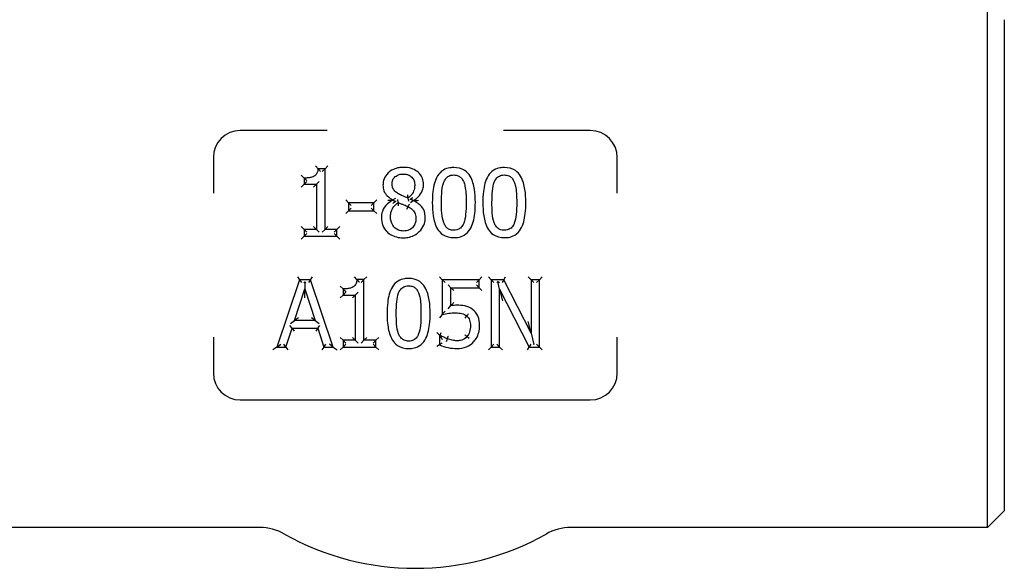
# Model space of a CAD drawing. Header units: inches. Extents: x 36 to 1719, y -84 to 1122.
# Tile 386 of 550: x 1050.49 to 1054.15, y 377.8 to 379.83. Entities that reach past the tile are written whole.
import ezdxf

# ---------------------------------------------------------------- set-up
doc = ezdxf.new("R2010")
doc.units = ezdxf.units.IN
doc.header["$LTSCALE"] = 48
doc.header["$MEASUREMENT"] = 0
doc.layers.add('Visible (ANSI)', color=7, linetype='Continuous', lineweight=30)

msp = doc.modelspace()

# ---------------------------------------------------------------- linework, layer by layer
at = {"layer": 'Visible (ANSI)'}
for p, q in [((1054.08427, 377.94818), (1054.08427, 379.89568)), ((1054.14677, 379.83318), (1054.14677, 378.01068)), ((1051.63212, 379.42193), (1051.30927, 379.42193)), ((1052.60927, 379.42193), (1052.28643, 379.42193)), ((1051.20927, 379.32193), (1051.20927, 379.18941)), ((1052.70927, 379.18941), (1052.70927, 379.32193)), ((1051.59796, 379.28026), (1051.58835, 379.29068)), ((1051.62389, 379.28026), (1051.63431, 379.29068)), ((1051.5463, 379.24542), (1051.53588, 379.25584)), ((1051.62389, 379.28026), (1051.59796, 379.28026)), ((1051.62389, 379.28026), (1051.61348, 379.26985)), ((1051.62389, 379.05498), (1051.62389, 379.28026)), ((1051.5463, 379.22253), (1051.53588, 379.21211)), ((1051.5463, 379.24542), (1051.5463, 379.22253)), ((1051.5463, 379.22253), (1051.55672, 379.23294)), ((1051.5463, 379.22253), (1051.59168, 379.22253)), ((1051.59168, 379.22253), (1051.58127, 379.21211)), ((1051.59168, 379.22253), (1051.6021, 379.23294)), ((1051.59168, 379.22253), (1051.59168, 379.05498)), ((1051.71121, 379.15405), (1051.7008, 379.16447)), ((1051.80582, 379.15405), (1051.71121, 379.15405)), ((1051.71121, 379.15405), (1051.71121, 379.12366)), ((1051.71121, 379.15405), (1051.72163, 379.14363)), ((1051.80582, 379.15405), (1051.79541, 379.14363)), ((1051.80582, 379.15405), (1051.81624, 379.16447)), ((1051.80582, 379.12366), (1051.80582, 379.15405)), ((1051.88593, 379.16996), (1051.87552, 379.16398)), ((1051.87552, 379.16398), (1051.87552, 379.16296)), ((1051.88446, 379.15739), (1051.87552, 379.16296)), ((1051.89557, 379.15445), (1051.89441, 379.16617)), ((1051.92718, 379.12975), (1051.93224, 379.13885)), ((1051.93204, 379.17107), (1051.93402, 379.15947)), ((1051.94127, 379.15489), (1051.95169, 379.16155)), ((1051.94268, 379.1681), (1051.95169, 379.16256)), ((1051.95169, 379.16155), (1051.95169, 379.16256)), ((1051.7008, 379.11324), (1051.71121, 379.12366)), ((1051.71121, 379.12366), (1051.72163, 379.13408)), ((1051.71121, 379.12366), (1051.80582, 379.12366)), ((1051.80582, 379.12366), (1051.79541, 379.13408)), ((1051.80582, 379.12366), (1051.81624, 379.11324)), ((1051.5463, 379.05498), (1051.53588, 379.0654)), ((1051.59168, 379.05498), (1051.58127, 379.0654)), ((1051.62389, 379.05498), (1051.63431, 379.0654)), ((1051.66826, 379.05498), (1051.67868, 379.0654)), ((1051.53588, 379.01904), (1051.5463, 379.02945)), ((1051.59168, 379.05498), (1051.5463, 379.05498)), ((1051.5463, 379.05498), (1051.5463, 379.02945)), ((1051.5463, 379.05498), (1051.55672, 379.04456)), ((1051.5463, 379.02945), (1051.55672, 379.03987)), ((1051.5463, 379.02945), (1051.66826, 379.02945)), ((1051.59168, 379.05498), (1051.6021, 379.04456)), ((1051.62389, 379.05498), (1051.61348, 379.04456)), ((1051.66826, 379.05498), (1051.62389, 379.05498)), ((1051.66826, 379.05498), (1051.65785, 379.04456)), ((1051.66826, 379.02945), (1051.65785, 379.03987)), ((1051.66826, 379.02945), (1051.66826, 379.05498)), ((1051.66826, 379.02945), (1051.67868, 379.01904)), ((1051.52938, 378.86784), (1051.44511, 378.61784)), ((1051.5219, 378.87825), (1051.52938, 378.86784)), ((1051.57031, 378.86784), (1051.52938, 378.86784)), ((1051.52938, 378.86784), (1051.53687, 378.85742)), ((1051.5458, 378.85742), (1051.54902, 378.85975)), ((1051.54902, 378.85975), (1051.54904, 378.8338)), ((1051.54902, 378.85975), (1051.55224, 378.85742)), ((1051.57031, 378.86784), (1051.56283, 378.85742)), ((1051.57031, 378.86784), (1051.57779, 378.87825)), ((1051.65459, 378.61784), (1051.57031, 378.86784)), ((1051.74251, 378.86865), (1051.7329, 378.87906)), ((1051.76844, 378.86865), (1051.74251, 378.86865)), ((1051.76844, 378.86865), (1051.75803, 378.85823)), ((1051.76844, 378.86865), (1051.77886, 378.87906)), ((1051.76844, 378.64336), (1051.76844, 378.86865)), ((1052.05937, 378.86784), (1052.04895, 378.87825)), ((1052.05937, 378.86784), (1052.05937, 378.73899)), ((1052.19652, 378.86784), (1052.05937, 378.86784)), ((1052.05937, 378.86784), (1052.06979, 378.85742)), ((1052.09158, 378.83846), (1052.08116, 378.84888)), ((1052.19652, 378.86784), (1052.18611, 378.85742)), ((1052.19652, 378.83846), (1052.18611, 378.84888)), ((1052.19652, 378.86784), (1052.20694, 378.87825)), ((1052.19652, 378.83846), (1052.19652, 378.86784)), ((1052.24109, 378.86784), (1052.23068, 378.87825)), ((1052.2883, 378.86784), (1052.24109, 378.86784)), ((1052.24109, 378.86784), (1052.24109, 378.61784)), ((1052.24109, 378.86784), (1052.25151, 378.85742)), ((1052.26167, 378.85742), (1052.26539, 378.86113)), ((1052.26539, 378.86113), (1052.27147, 378.85742)), ((1052.27209, 378.8334), (1052.26539, 378.86113)), ((1052.2883, 378.86784), (1052.28191, 378.85742)), ((1052.2883, 378.86784), (1052.29469, 378.87825)), ((1052.38899, 378.6699), (1052.2883, 378.86784)), ((1052.38899, 378.86784), (1052.37857, 378.87825)), ((1052.38899, 378.86784), (1052.38899, 378.6699)), ((1052.41998, 378.86784), (1052.38899, 378.86784)), ((1052.38899, 378.86784), (1052.3994, 378.85742)), ((1052.41998, 378.86784), (1052.40957, 378.85742)), ((1052.41998, 378.86784), (1052.4304, 378.87825)), ((1052.41998, 378.61784), (1052.41998, 378.86784)), ((1051.51054, 378.71609), (1051.54904, 378.8338)), ((1051.54904, 378.8338), (1051.58773, 378.71609)), ((1051.54906, 378.80037), (1051.54904, 378.8338)), ((1051.69085, 378.8338), (1051.68043, 378.84422)), ((1051.69085, 378.81091), (1051.68043, 378.80049)), ((1051.69085, 378.8338), (1051.69085, 378.81091)), ((1051.69085, 378.81091), (1051.70127, 378.82132)), ((1051.69085, 378.81091), (1051.73623, 378.81091)), ((1051.73623, 378.81091), (1051.72582, 378.80049)), ((1051.73623, 378.81091), (1051.74665, 378.82132)), ((1051.73623, 378.81091), (1051.73623, 378.64336)), ((1052.09158, 378.83846), (1052.19652, 378.83846)), ((1052.09158, 378.77181), (1052.09158, 378.83846)), ((1052.09158, 378.83846), (1052.102, 378.82804)), ((1052.19652, 378.83846), (1052.20694, 378.82804)), ((1052.27209, 378.61784), (1052.27209, 378.8334)), ((1052.27209, 378.8334), (1052.38271, 378.61784)), ((1052.27209, 378.8334), (1052.28251, 378.79028)), ((1052.08116, 378.75991), (1052.09158, 378.77181)), ((1052.05937, 378.73899), (1052.04895, 378.72604)), ((1051.49618, 378.70568), (1051.51054, 378.71609)), ((1051.52491, 378.72651), (1051.51054, 378.71609)), ((1051.58773, 378.71609), (1051.51054, 378.71609)), ((1051.58773, 378.71609), (1051.57334, 378.72651)), ((1051.58773, 378.71609), (1051.60212, 378.70568)), ((1052.14973, 378.73352), (1052.14296, 378.72559)), ((1052.38899, 378.6699), (1052.37857, 378.71335)), ((1051.47874, 378.61784), (1051.50143, 378.68773)), ((1051.50143, 378.68773), (1051.49386, 378.69815)), ((1051.50143, 378.68773), (1051.59685, 378.68773)), ((1051.50143, 378.68773), (1051.509, 378.67731)), ((1051.59685, 378.68773), (1051.58928, 378.67731)), ((1051.59685, 378.68773), (1051.60442, 378.69815)), ((1051.59685, 378.68773), (1051.61954, 378.61784)), ((1052.04904, 378.6622), (1052.03862, 378.67262)), ((1052.05147, 378.6622), (1052.04904, 378.6622)), ((1052.04904, 378.6622), (1052.04904, 378.62675)), ((1052.04904, 378.6622), (1052.05087, 378.66037)), ((1052.05147, 378.6622), (1052.05489, 378.67262)), ((1052.38899, 378.6699), (1052.39906, 378.6279)), ((1051.20927, 378.65444), (1051.20927, 378.52193)), ((1051.44511, 378.61784), (1051.45961, 378.62825)), ((1051.47874, 378.61784), (1051.47117, 378.62825)), ((1051.61954, 378.61784), (1051.62711, 378.62825)), ((1051.65459, 378.61784), (1051.64008, 378.62825)), ((1051.69085, 378.64336), (1051.68043, 378.65378)), ((1051.73623, 378.64336), (1051.69085, 378.64336)), ((1051.69085, 378.64336), (1051.69085, 378.61784)), ((1051.69085, 378.64336), (1051.70127, 378.63295)), ((1051.69085, 378.61784), (1051.70127, 378.62825)), ((1051.73623, 378.64336), (1051.72582, 378.65378)), ((1051.73623, 378.64336), (1051.74665, 378.63295)), ((1051.76844, 378.64336), (1051.75803, 378.63295)), ((1051.76844, 378.64336), (1051.77886, 378.65378)), ((1051.81281, 378.64336), (1051.76844, 378.64336)), ((1051.81281, 378.64336), (1051.8024, 378.63295)), ((1051.81281, 378.61784), (1051.8024, 378.62825)), ((1051.81281, 378.64336), (1051.82323, 378.65378)), ((1051.81281, 378.61784), (1051.81281, 378.64336)), ((1052.04904, 378.62675), (1052.03862, 378.62027)), ((1052.07489, 378.63903), (1052.07841, 378.64883)), ((1052.15906, 378.64997), (1052.15114, 378.65673)), ((1052.24109, 378.61784), (1052.25151, 378.62825)), ((1052.27209, 378.61784), (1052.26167, 378.62825)), ((1052.38271, 378.61784), (1052.38907, 378.62825)), ((1052.39849, 378.62825), (1052.39906, 378.6279)), ((1052.39906, 378.6279), (1052.3994, 378.62825)), ((1052.41998, 378.61784), (1052.40957, 378.62825)), ((1052.70927, 378.52193), (1052.70927, 378.65444)), ((1051.44511, 378.61784), (1051.4306, 378.60742)), ((1051.44511, 378.61784), (1051.47874, 378.61784)), ((1051.47874, 378.61784), (1051.48631, 378.60742)), ((1051.61954, 378.61784), (1051.61197, 378.60742)), ((1051.61954, 378.61784), (1051.65459, 378.61784)), ((1051.65459, 378.61784), (1051.66909, 378.60742)), ((1051.68043, 378.60742), (1051.69085, 378.61784)), ((1051.69085, 378.61784), (1051.81281, 378.61784)), ((1051.81281, 378.61784), (1051.82323, 378.60742)), ((1052.24109, 378.61784), (1052.23068, 378.60742)), ((1052.24109, 378.61784), (1052.27209, 378.61784)), ((1052.27209, 378.61784), (1052.28251, 378.60742)), ((1052.37634, 378.60742), (1052.38271, 378.61784)), ((1052.38271, 378.61784), (1052.41998, 378.61784)), ((1052.41998, 378.61784), (1052.4304, 378.60742)), ((1051.30927, 378.42193), (1052.60927, 378.42193)), ((1054.14677, 378.01068), (1054.08427, 377.94818)), ((1051.38161, 377.94818), (1049.83427, 377.94818)), ((1054.08427, 377.94818), (1052.53694, 377.94818))]:
    msp.add_line(p, q, dxfattribs=at)
for centre, radius, start, end in [((1051.30927, 379.32193), 0.1, 90, 180), ((1052.60927, 379.32193), 0.1, 0, 90), ((1051.30927, 378.52193), 0.1, 180, 270), ((1052.60927, 378.52193), 0.1, 270, 0), ((1051.38161, 377.76068), 0.1875, 60.65517, 90), ((1052.53694, 377.76068), 0.1875, 90, 119.34483), ((1051.95927, 378.78818), 0.99125, 240.65517, 299.34483)]:
    msp.add_arc(centre, radius, start, end, dxfattribs=at)
for points, knots in [([(1051.91462, 379.28513), (1051.90909, 379.28513), (1051.90342, 379.28473), (1051.89106, 379.28261), (1051.8844, 379.28067), (1051.86872, 379.27345), (1051.86034, 379.26719), (1051.84787, 379.2525), (1051.84349, 379.24433), (1051.83985, 379.23026), (1051.83925, 379.22465), (1051.83925, 379.21928)], [-0.24108925, -0.24108925, -0.24108925, -0.24108925, -0.20285247, -0.20285247, -0.15755053, -0.15755053, -0.09071955, -0.09071955, -0.03520387, -0.03520387, 0, 0, 0, 0]), ([(1051.98978, 379.22151), (1051.98978, 379.22543), (1051.98947, 379.22947), (1051.9876, 379.23996), (1051.98534, 379.24636), (1051.97759, 379.25962), (1051.97172, 379.26573), (1051.95876, 379.27524), (1051.95177, 379.27862), (1051.93466, 379.28404), (1051.92447, 379.28513), (1051.91462, 379.28513)], [-0.2382608, -0.2382608, -0.2382608, -0.2382608, -0.21252746, -0.21252746, -0.17135413, -0.17135413, -0.11832726, -0.11832726, -0.06910487, -0.06910487, 0, 0, 0, 0]), ([(1052.10242, 379.28452), (1052.09749, 379.28452), (1052.09242, 379.28418), (1052.0792, 379.28199), (1052.07103, 379.27933), (1052.05457, 379.26949), (1052.04724, 379.2617), (1052.04195, 379.25322), (1052.03648, 379.24446), (1052.03305, 379.23531), (1052.02756, 379.21591), (1052.02579, 379.20568), (1052.02296, 379.1817), (1052.0224, 379.16791), (1052.0224, 379.15425)], [-0.39762782, -0.39762782, -0.39762782, -0.39762782, -0.36373585, -0.36373585, -0.30950871, -0.30950871, -0.24393732, -0.24393732, -0.24393732, -0.1766061, -0.1766061, -0.10179305, -0.10179305, 0, 0, 0, 0]), ([(1052.18224, 379.15445), (1052.18224, 379.1706), (1052.18141, 379.18712), (1052.17622, 379.21992), (1052.17215, 379.23659), (1052.16289, 379.2521), (1052.15811, 379.26012), (1052.15161, 379.26764), (1052.13101, 379.28162), (1052.11608, 379.28452), (1052.10242, 379.28452)], [-0.3955508, -0.3955508, -0.3955508, -0.3955508, -0.2754195, -0.2754195, -0.15529321, -0.15529321, -0.15529321, -0.09373364, -0.09373364, 0, 0, 0, 0]), ([(1052.29002, 379.28452), (1052.28509, 379.28452), (1052.28002, 379.28418), (1052.2668, 379.28199), (1052.25863, 379.27933), (1052.24217, 379.26949), (1052.23485, 379.2617), (1052.22955, 379.25322), (1052.22408, 379.24446), (1052.22065, 379.23531), (1052.21516, 379.21591), (1052.21339, 379.20568), (1052.21056, 379.1817), (1052.21, 379.16791), (1052.21, 379.15425)], [-0.39762782, -0.39762782, -0.39762782, -0.39762782, -0.36373585, -0.36373585, -0.30950871, -0.30950871, -0.24393732, -0.24393732, -0.24393732, -0.1766061, -0.1766061, -0.10179305, -0.10179305, 0, 0, 0, 0]), ([(1052.36984, 379.15445), (1052.36984, 379.1706), (1052.36901, 379.18712), (1052.36383, 379.21992), (1052.35975, 379.23659), (1052.35049, 379.2521), (1052.34571, 379.26012), (1052.33921, 379.26764), (1052.31861, 379.28162), (1052.30369, 379.28452), (1052.29002, 379.28452)], [-0.3955508, -0.3955508, -0.3955508, -0.3955508, -0.2754195, -0.2754195, -0.15529321, -0.15529321, -0.15529321, -0.09373364, -0.09373364, 0, 0, 0, 0]), ([(1051.59796, 379.28026), (1051.59772, 379.27727), (1051.5973, 379.27435), (1051.59577, 379.26787), (1051.59448, 379.26442), (1051.5914, 379.25919), (1051.58981, 379.2572), (1051.58679, 379.25445), (1051.58553, 379.25352), (1051.58419, 379.25271), (1051.58139, 379.25104), (1051.5781, 379.24969), (1051.57061, 379.24751), (1051.56633, 379.24673), (1051.55684, 379.24565), (1051.55158, 379.24542), (1051.5463, 379.24542)], [-0.21914518, -0.21914518, -0.21914518, -0.21914518, -0.19291175, -0.19291175, -0.15742494, -0.15742494, -0.13012741, -0.13012741, -0.11306644, -0.11306644, -0.11306644, -0.07974952, -0.07974952, -0.04257171, -0.04257171, 0, 0, 0, 0]), ([(1051.60694, 379.26985), (1051.60692, 379.26987), (1051.6069, 379.2699), (1051.60604, 379.27097), (1051.60518, 379.27201), (1051.60353, 379.27399), (1051.60272, 379.27493), (1051.60108, 379.27681), (1051.60026, 379.27774), (1051.59907, 379.27906), (1051.59864, 379.27953), (1051.5981, 379.28012), (1051.59796, 379.28026), (1051.59796, 379.28026)], [-0.000246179, -0.000246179, -0.000246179, -0.000246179, 0, 0, 0.010218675, 0.010218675, 0.020229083, 0.020229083, 0.031714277, 0.031714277, 0.040524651, 0.040524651, 0.048289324, 0.048289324, 0.048289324, 0.048289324]), ([(1051.87288, 379.22313), (1051.87288, 379.22578), (1051.87309, 379.2284), (1051.87425, 379.23491), (1051.87556, 379.2386), (1051.88001, 379.24631), (1051.88362, 379.25005), (1051.89253, 379.25614), (1051.89772, 379.25824), (1051.90687, 379.26008), (1051.91061, 379.26041), (1051.91441, 379.26041)], [-0.20028425, -0.20028425, -0.20028425, -0.20028425, -0.17595568, -0.17595568, -0.13702996, -0.13702996, -0.08642653, -0.08642653, -0.03353843, -0.03353843, 0, 0, 0, 0]), ([(1051.91441, 379.26041), (1051.91779, 379.26041), (1051.92114, 379.26017), (1051.92855, 379.25893), (1051.93248, 379.25774), (1051.94115, 379.25354), (1051.94553, 379.24991), (1051.95234, 379.24117), (1051.95463, 379.23633), (1051.9566, 379.22789), (1051.95696, 379.22454), (1051.95696, 379.22111)], [-0.2062605, -0.2062605, -0.2062605, -0.2062605, -0.17676842, -0.17676842, -0.13805989, -0.13805989, -0.0834994, -0.0834994, -0.03156312, -0.03156312, 0, 0, 0, 0]), ([(1052.06514, 379.23043), (1052.06584, 379.23218), (1052.06661, 379.23387), (1052.07007, 379.24068), (1052.07342, 379.24518), (1052.08154, 379.25211), (1052.08626, 379.25439), (1052.09507, 379.25641), (1052.09871, 379.25676), (1052.10242, 379.25676)], [-0.15519829, -0.15519829, -0.15519829, -0.15519829, -0.13862551, -0.13862551, -0.08628485, -0.08628485, -0.03318648, -0.03318648, 0, 0, 0, 0]), ([(1052.10242, 379.25676), (1052.10524, 379.25676), (1052.10803, 379.25656), (1052.11345, 379.25565), (1052.11606, 379.25494), (1052.12228, 379.25241), (1052.12567, 379.25015), (1052.13193, 379.24403), (1052.13468, 379.24012), (1052.1377, 379.23414), (1052.13842, 379.23251), (1052.13909, 379.23083)], [-0.15345791, -0.15345791, -0.15345791, -0.15345791, -0.12815919, -0.12815919, -0.10190337, -0.10190337, -0.06065975, -0.06065975, -0.01592257, -0.01592257, 0, 0, 0, 0]), ([(1052.25274, 379.23043), (1052.25344, 379.23218), (1052.25421, 379.23387), (1052.25767, 379.24068), (1052.26102, 379.24518), (1052.26914, 379.25211), (1052.27386, 379.25439), (1052.28267, 379.25641), (1052.28632, 379.25676), (1052.29002, 379.25676)], [-0.15519829, -0.15519829, -0.15519829, -0.15519829, -0.13862551, -0.13862551, -0.08628485, -0.08628485, -0.03318648, -0.03318648, 0, 0, 0, 0]), ([(1052.29002, 379.25676), (1052.29285, 379.25676), (1052.29563, 379.25656), (1052.30105, 379.25565), (1052.30366, 379.25494), (1052.30988, 379.25241), (1052.31327, 379.25015), (1052.31953, 379.24403), (1052.32228, 379.24012), (1052.3253, 379.23414), (1052.32603, 379.23251), (1052.32669, 379.23083)], [-0.15345791, -0.15345791, -0.15345791, -0.15345791, -0.12815919, -0.12815919, -0.10190337, -0.10190337, -0.06065975, -0.06065975, -0.01592257, -0.01592257, 0, 0, 0, 0]), ([(1051.55672, 379.23532), (1051.55669, 379.23534), (1051.55667, 379.23536), (1051.55555, 379.23641), (1051.55445, 379.23745), (1051.55239, 379.23943), (1051.5514, 379.24039), (1051.54954, 379.2422), (1051.54867, 379.24307), (1051.54742, 379.2443), (1051.54699, 379.24473), (1051.54644, 379.24528), (1051.5463, 379.24542), (1051.5463, 379.24542)], [-0.049771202, -0.049771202, -0.049771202, -0.049771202, -0.049510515, -0.049510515, -0.038176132, -0.038176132, -0.027254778, -0.027254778, -0.015917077, -0.015917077, -0.007424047, -0.007424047, 0, 0, 0, 0]), ([(1051.83925, 379.21928), (1051.83925, 379.21564), (1051.83949, 379.21187), (1051.84125, 379.20104), (1051.84376, 379.19379), (1051.84817, 379.18748), (1051.85256, 379.18118), (1051.85784, 379.1763), (1051.86728, 379.16905), (1051.87139, 379.16638), (1051.87552, 379.16398)], [-0.14919736, -0.14919736, -0.14919736, -0.14919736, -0.12498855, -0.12498855, -0.08048513, -0.08048513, -0.08048513, -0.03367511, -0.03367511, 0, 0, 0, 0]), ([(1051.89679, 379.18667), (1051.89556, 379.18737), (1051.89436, 379.18811), (1051.88824, 379.19208), (1051.88388, 379.19577), (1051.87724, 379.20402), (1051.87513, 379.20834), (1051.87323, 379.21643), (1051.87288, 379.21975), (1051.87288, 379.22313)], [-0.14393342, -0.14393342, -0.14393342, -0.14393342, -0.13185082, -0.13185082, -0.08070178, -0.08070178, -0.03103914, -0.03103914, 0, 0, 0, 0]), ([(1051.95696, 379.22111), (1051.95696, 379.21636), (1051.95657, 379.21162), (1051.95437, 379.19978), (1051.952, 379.19318), (1051.94521, 379.18311), (1051.94155, 379.17915), (1051.93573, 379.17398), (1051.93391, 379.1725), (1051.93204, 379.17107)], [-0.17159567, -0.17159567, -0.17159567, -0.17159567, -0.13119161, -0.13119161, -0.06654511, -0.06654511, -0.01972886, -0.01972886, 0, 0, 0, 0]), ([(1051.95169, 379.16256), (1051.95438, 379.16392), (1051.95705, 379.16545), (1051.96527, 379.17091), (1051.97047, 379.17552), (1051.9805, 379.18797), (1051.9846, 379.19577), (1051.98887, 379.20992), (1051.98978, 379.21576), (1051.98978, 379.22151)], [-0.15744253, -0.15744253, -0.15744253, -0.15744253, -0.13731944, -0.13731944, -0.09338685, -0.09338685, -0.03591802, -0.03591802, 0, 0, 0, 0]), ([(1052.05643, 379.15425), (1052.05643, 379.16901), (1052.0569, 379.18374), (1052.05825, 379.19821), (1052.05932, 379.20953), (1052.06131, 379.22077), (1052.06514, 379.23043)], [-0.20539702, -0.20539702, -0.20539702, -0.20539702, -0.0911634, -0.0911634, -0.0911634, 0, 0, 0, 0]), ([(1052.13909, 379.23083), (1052.14099, 379.22604), (1052.14246, 379.22088), (1052.14545, 379.207), (1052.14643, 379.19804), (1052.14792, 379.17756), (1052.14821, 379.16601), (1052.14821, 379.15445)], [-0.20607527, -0.20607527, -0.20607527, -0.20607527, -0.16123509, -0.16123509, -0.08949082, -0.08949082, 0, 0, 0, 0]), ([(1052.24403, 379.15425), (1052.24403, 379.16901), (1052.2445, 379.18374), (1052.24586, 379.19821), (1052.24692, 379.20953), (1052.24891, 379.22077), (1052.25274, 379.23043)], [-0.20539702, -0.20539702, -0.20539702, -0.20539702, -0.0911634, -0.0911634, -0.0911634, 0, 0, 0, 0]), ([(1052.32669, 379.23083), (1052.32859, 379.22604), (1052.33006, 379.22088), (1052.33305, 379.207), (1052.33403, 379.19804), (1052.33552, 379.17756), (1052.33581, 379.16601), (1052.33581, 379.15445)], [-0.20607527, -0.20607527, -0.20607527, -0.20607527, -0.16123509, -0.16123509, -0.08949082, -0.08949082, 0, 0, 0, 0]), ([(1051.93204, 379.17107), (1051.9288, 379.17212), (1051.92555, 379.17333), (1051.91906, 379.17596), (1051.91582, 379.17738), (1051.91259, 379.17887), (1051.90985, 379.18013), (1051.90712, 379.18142), (1051.90178, 379.18402), (1051.89914, 379.18535), (1051.89679, 379.18667)], [-0.10316194, -0.10316194, -0.10316194, -0.10316194, -0.07498611, -0.07498611, -0.04681028, -0.04681028, -0.04681028, -0.02340514, -0.02340514, 0, 0, 0, 0]), ([(1051.92999, 379.18282), (1051.93, 379.1828), (1051.93, 379.18277), (1051.93018, 379.18178), (1051.93035, 379.18083), (1051.93068, 379.17898), (1051.93083, 379.17808), (1051.9312, 379.17595), (1051.9314, 379.17477), (1051.93172, 379.17292), (1051.93184, 379.17222), (1051.932, 379.1713), (1051.93204, 379.17107), (1051.93204, 379.17107)], [-0.044688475, -0.044688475, -0.044688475, -0.044688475, -0.044465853, -0.044465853, -0.037097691, -0.037097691, -0.029877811, -0.029877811, -0.018940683, -0.018940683, -0.009212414, -0.009212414, 0, 0, 0, 0]), ([(1051.94268, 379.1681), (1051.94739, 379.17127), (1051.94985, 379.17322), (1051.95042, 379.17368), (1051.9505, 379.17374), (1051.95057, 379.17379)], [-0.0049383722, -0.0049383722, -0.0049383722, -0.0049383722, 0, 0, 0.000690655, 0.000690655, 0.000690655, 0.000690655]), ([(1051.87552, 379.16296), (1051.86876, 379.15965), (1051.86212, 379.15544), (1051.84765, 379.14248), (1051.84084, 379.13246), (1051.8344, 379.11402), (1051.83317, 379.10611), (1051.83317, 379.09854)], [-0.17644554, -0.17644554, -0.17644554, -0.17644554, -0.12506903, -0.12506903, -0.04977316, -0.04977316, 0, 0, 0, 0]), ([(1051.85682, 379.16395), (1051.85686, 379.16395), (1051.8569, 379.16395), (1051.86019, 379.16389), (1051.86354, 379.16382), (1051.86892, 379.16367), (1051.87102, 379.16361), (1051.87338, 379.16353), (1051.87407, 379.16351), (1051.87467, 379.16349)], [-0.000323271, -0.000323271, -0.000323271, -0.000323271, 0, 0, 0.024747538, 0.024747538, 0.043496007, 0.043496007, 0.051596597, 0.051596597, 0.051596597, 0.051596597]), ([(1051.86701, 379.10097), (1051.86701, 379.10643), (1051.86758, 379.11186), (1051.87076, 379.12535), (1051.87444, 379.13304), (1051.88401, 379.14548), (1051.88943, 379.15039), (1051.89557, 379.15445)], [-0.18604928, -0.18604928, -0.18604928, -0.18604928, -0.13907807, -0.13907807, -0.06392413, -0.06392413, 0, 0, 0, 0]), ([(1051.87552, 379.16398), (1051.87552, 379.16398), (1051.87531, 379.16386), (1051.87485, 379.16359), (1051.87476, 379.16354), (1051.87467, 379.16349)], [0, 0, 0, 0, 0.009031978, 0.009031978, 0.01088713, 0.01088713, 0.01088713, 0.01088713]), ([(1051.87467, 379.16349), (1051.87483, 379.16339), (1051.87498, 379.1633), (1051.87537, 379.16305), (1051.87552, 379.16296), (1051.87552, 379.16296)], [0.004463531, 0.004463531, 0.004463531, 0.004463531, 0.007781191, 0.007781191, 0.015368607, 0.015368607, 0.015368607, 0.015368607]), ([(1051.88446, 379.15739), (1051.87956, 379.15427), (1051.87672, 379.15207), (1051.87594, 379.15147), (1051.87587, 379.15141), (1051.87579, 379.15135)], [-0.0067344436, -0.0067344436, -0.0067344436, -0.0067344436, 0, 0, 0.0007386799, 0.0007386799, 0.0007386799, 0.0007386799]), ([(1051.88593, 379.1604), (1051.88591, 379.16035), (1051.88588, 379.1603), (1051.88538, 379.1593), (1051.88491, 379.15835), (1051.88446, 379.15739)], [-0.0004266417, -0.0004266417, -0.0004266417, -0.0004266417, 0, 0, 0.0080980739, 0.0080980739, 0.0080980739, 0.0080980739]), ([(1051.897, 379.14264), (1051.89699, 379.14266), (1051.89699, 379.14269), (1051.89685, 379.14368), (1051.89672, 379.14463), (1051.89647, 379.14649), (1051.89636, 379.14738), (1051.8961, 379.14953), (1051.89597, 379.15072), (1051.89576, 379.15258), (1051.89569, 379.15329), (1051.8956, 379.15422), (1051.89557, 379.15445), (1051.89557, 379.15445)], [-0.044621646, -0.044621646, -0.044621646, -0.044621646, -0.044400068, -0.044400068, -0.03707356, -0.03707356, -0.02988243, -0.02988243, -0.01893434, -0.01893434, -0.009203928, -0.009203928, 0, 0, 0, 0]), ([(1051.89557, 379.15445), (1051.89914, 379.153), (1051.90271, 379.15156), (1051.90987, 379.14869), (1051.91345, 379.14726), (1051.91705, 379.14584), (1051.91975, 379.14478), (1051.92241, 379.14367), (1051.92753, 379.14135), (1051.93001, 379.14013), (1051.93224, 379.13885)], [-0.1047588, -0.1047588, -0.1047588, -0.1047588, -0.0755253, -0.0755253, -0.0462918, -0.0462918, -0.0462918, -0.0231459, -0.0231459, 0, 0, 0, 0]), ([(1051.93224, 379.13885), (1051.93224, 379.13885), (1051.93237, 379.13909), (1051.93287, 379.13999), (1051.93324, 379.14065), (1051.93416, 379.14231), (1051.93471, 379.1433), (1051.93563, 379.14496), (1051.93596, 379.14554), (1051.93646, 379.14644), (1051.93663, 379.14675), (1051.93688, 379.14721), (1051.93697, 379.14736), (1051.93713, 379.14764), (1051.9372, 379.14777), (1051.93728, 379.14792), (1051.93729, 379.14794), (1051.9373, 379.14796)], [-0.04147151, -0.04147151, -0.04147151, -0.04147151, -0.031136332, -0.031136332, -0.020800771, -0.020800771, -0.010464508, -0.010464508, -0.005125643, -0.005125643, -0.002449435, -0.002449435, -0.001094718, -0.001094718, 0, 0, 0.000192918, 0.000192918, 0.000192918, 0.000192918]), ([(1051.93224, 379.13885), (1051.93475, 379.13749), (1051.9372, 379.13608), (1051.94472, 379.13132), (1051.94945, 379.12769), (1051.95688, 379.11933), (1051.95919, 379.11423), (1051.96127, 379.10426), (1051.96162, 379.10011), (1051.96162, 379.09591)], [-0.16889715, -0.16889715, -0.16889715, -0.16889715, -0.14560596, -0.14560596, -0.0945362, -0.0945362, -0.03636008, -0.03636008, 0, 0, 0, 0]), ([(1051.94127, 379.16509), (1051.9413, 379.16514), (1051.94132, 379.1652), (1051.9418, 379.1662), (1051.94224, 379.16715), (1051.94268, 379.1681)], [-0.0004459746, -0.0004459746, -0.0004459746, -0.0004459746, 0, 0, 0.0079917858, 0.0079917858, 0.0079917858, 0.0079917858]), ([(1051.95169, 379.16256), (1051.95169, 379.16256), (1051.95189, 379.16244), (1051.95233, 379.16216), (1051.95241, 379.16211), (1051.9525, 379.16206)], [-0.044899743, -0.044899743, -0.044899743, -0.044899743, -0.035977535, -0.035977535, -0.03420007, -0.03420007, -0.03420007, -0.03420007]), ([(1051.95169, 379.16155), (1051.95169, 379.16155), (1051.95183, 379.16163), (1051.95221, 379.16188), (1051.95234, 379.16196), (1051.9525, 379.16206)], [0, 0, 0, 0, 0.007479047, 0.007479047, 0.010647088, 0.010647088, 0.010647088, 0.010647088]), ([(1051.99606, 379.09915), (1051.99606, 379.10329), (1051.99579, 379.10756), (1051.99442, 379.11616), (1051.99333, 379.12049), (1051.98898, 379.13148), (1051.98444, 379.1379), (1051.97608, 379.14634), (1051.9723, 379.14941), (1051.96298, 379.15586), (1051.95736, 379.15892), (1051.95169, 379.16155)], [-0.17675386, -0.17675386, -0.17675386, -0.17675386, -0.14867142, -0.14867142, -0.12078849, -0.12078849, -0.0760162, -0.0760162, -0.04400779, -0.04400779, 0, 0, 0, 0]), ([(1051.9525, 379.16206), (1051.95313, 379.16207), (1051.95386, 379.16209), (1051.9564, 379.16215), (1051.95869, 379.16221), (1051.96435, 379.16241), (1051.96779, 379.16256), (1051.97114, 379.16274), (1051.97119, 379.16274), (1051.97123, 379.16274)], [0.002128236, 0.002128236, 0.002128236, 0.002128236, 0.008988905, 0.008988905, 0.025521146, 0.025521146, 0.046099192, 0.046099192, 0.046368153, 0.046368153, 0.046368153, 0.046368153]), ([(1052.0224, 379.15425), (1052.0224, 379.13806), (1052.02321, 379.12151), (1052.02835, 379.08863), (1052.03235, 379.07188), (1052.04174, 379.0563), (1052.04642, 379.04853), (1052.05274, 379.04125), (1052.07326, 379.02713), (1052.08849, 379.02419), (1052.10242, 379.02419)], [-0.39636224, -0.39636224, -0.39636224, -0.39636224, -0.27588328, -0.27588328, -0.15540931, -0.15540931, -0.15540931, -0.09572801, -0.09572801, 0, 0, 0, 0]), ([(1052.06494, 379.07889), (1052.06067, 379.09005), (1052.05862, 379.10222), (1052.05669, 379.12793), (1052.05643, 379.14109), (1052.05643, 379.15425)], [-0.2030371, -0.2030371, -0.2030371, -0.2030371, -0.10151855, -0.10151855, 0, 0, 0, 0]), ([(1052.10242, 379.02419), (1052.1073, 379.02419), (1052.11232, 379.02453), (1052.12541, 379.0267), (1052.13349, 379.02935), (1052.14998, 379.0392), (1052.15736, 379.0471), (1052.16269, 379.05569), (1052.16808, 379.06437), (1052.17151, 379.07345), (1052.17706, 379.09293), (1052.17886, 379.10332), (1052.18168, 379.1273), (1052.18224, 379.14094), (1052.18224, 379.15445)], [-0.3969343, -0.3969343, -0.3969343, -0.3969343, -0.36344063, -0.36344063, -0.30985076, -0.30985076, -0.24348635, -0.24348635, -0.24348635, -0.17661505, -0.17661505, -0.10067261, -0.10067261, 0, 0, 0, 0]), ([(1052.14821, 379.15445), (1052.14821, 379.13939), (1052.14774, 379.12434), (1052.14618, 379.10968), (1052.14501, 379.09865), (1052.143, 379.0877), (1052.13929, 379.07828)], [-0.20539024, -0.20539024, -0.20539024, -0.20539024, -0.08874744, -0.08874744, -0.08874744, 0, 0, 0, 0]), ([(1052.21, 379.15425), (1052.21, 379.13806), (1052.21081, 379.12151), (1052.21595, 379.08863), (1052.21996, 379.07188), (1052.22934, 379.0563), (1052.23402, 379.04853), (1052.24034, 379.04125), (1052.26086, 379.02713), (1052.27609, 379.02419), (1052.29002, 379.02419)], [-0.39636224, -0.39636224, -0.39636224, -0.39636224, -0.27588328, -0.27588328, -0.15540931, -0.15540931, -0.15540931, -0.09572801, -0.09572801, 0, 0, 0, 0]), ([(1052.25254, 379.07889), (1052.24827, 379.09005), (1052.24622, 379.10222), (1052.24429, 379.12793), (1052.24403, 379.14109), (1052.24403, 379.15425)], [-0.2030371, -0.2030371, -0.2030371, -0.2030371, -0.10151855, -0.10151855, 0, 0, 0, 0]), ([(1052.29002, 379.02419), (1052.2949, 379.02419), (1052.29992, 379.02453), (1052.31301, 379.0267), (1052.3211, 379.02935), (1052.33758, 379.0392), (1052.34496, 379.0471), (1052.35029, 379.05569), (1052.35568, 379.06437), (1052.35911, 379.07345), (1052.36467, 379.09293), (1052.36646, 379.10332), (1052.36928, 379.1273), (1052.36984, 379.14094), (1052.36984, 379.15445)], [-0.3969343, -0.3969343, -0.3969343, -0.3969343, -0.36344063, -0.36344063, -0.30985076, -0.30985076, -0.24348635, -0.24348635, -0.24348635, -0.17661505, -0.17661505, -0.10067261, -0.10067261, 0, 0, 0, 0]), ([(1052.33581, 379.15445), (1052.33581, 379.13939), (1052.33534, 379.12434), (1052.33378, 379.10968), (1052.33261, 379.09865), (1052.3306, 379.0877), (1052.32689, 379.07828)], [-0.20539024, -0.20539024, -0.20539024, -0.20539024, -0.08874744, -0.08874744, -0.08874744, 0, 0, 0, 0]), ([(1051.91502, 379.0487), (1051.9086, 379.0487), (1051.90229, 379.04983), (1051.88808, 379.05572), (1051.8805, 379.06235), (1051.86959, 379.07928), (1051.86701, 379.08986), (1051.86701, 379.10097)], [-0.24211946, -0.24211946, -0.24211946, -0.24211946, -0.18433658, -0.18433658, -0.09638448, -0.09638448, 0, 0, 0, 0]), ([(1051.83317, 379.09854), (1051.83317, 379.08874), (1051.83494, 379.07848), (1051.83864, 379.06916), (1051.84216, 379.0603), (1051.84773, 379.05191), (1051.85465, 379.04526)], [-0.12818083, -0.12818083, -0.12818083, -0.12818083, -0.06222407, -0.06222407, -0.06222407, 0, 0, 0, 0]), ([(1051.91462, 379.02378), (1051.92031, 379.02378), (1051.92615, 379.02422), (1051.93945, 379.02657), (1051.94684, 379.02889), (1051.96364, 379.03716), (1051.97231, 379.04401), (1051.98534, 379.05943), (1051.99004, 379.06774), (1051.99508, 379.08399), (1051.99606, 379.09174), (1051.99606, 379.09915)], [-0.27146787, -0.27146787, -0.27146787, -0.27146787, -0.23213286, -0.23213286, -0.18138429, -0.18138429, -0.10931742, -0.10931742, -0.04973135, -0.04973135, 0, 0, 0, 0]), ([(1051.96162, 379.09591), (1051.96162, 379.09225), (1051.96135, 379.08863), (1051.95996, 379.0805), (1051.95861, 379.07614), (1051.95385, 379.06653), (1051.94978, 379.06164), (1051.93937, 379.05365), (1051.93293, 379.05094), (1051.92242, 379.049), (1051.91875, 379.0487), (1051.91502, 379.0487)], [-0.23080417, -0.23080417, -0.23080417, -0.23080417, -0.19912439, -0.19912439, -0.15681606, -0.15681606, -0.09762557, -0.09762557, -0.03265509, -0.03265509, 0, 0, 0, 0]), ([(1052.10242, 379.05194), (1052.09954, 379.05194), (1052.09671, 379.05215), (1052.0911, 379.05308), (1052.08836, 379.05384), (1052.08191, 379.05651), (1052.07844, 379.0589), (1052.07206, 379.06529), (1052.06929, 379.06934), (1052.06632, 379.07545), (1052.06559, 379.07714), (1052.06494, 379.07889)], [-0.1574704, -0.1574704, -0.1574704, -0.1574704, -0.13181294, -0.13181294, -0.10432668, -0.10432668, -0.0618117, -0.0618117, -0.01648612, -0.01648612, 0, 0, 0, 0]), ([(1052.13929, 379.07828), (1052.13864, 379.07658), (1052.13792, 379.07493), (1052.13454, 379.06807), (1052.13118, 379.06348), (1052.12305, 379.05658), (1052.11835, 379.0543), (1052.10966, 379.0523), (1052.10607, 379.05194), (1052.10242, 379.05194)], [-0.15478626, -0.15478626, -0.15478626, -0.15478626, -0.13870733, -0.13870733, -0.08539549, -0.08539549, -0.03284442, -0.03284442, 0, 0, 0, 0]), ([(1052.29002, 379.05194), (1052.28715, 379.05194), (1052.28431, 379.05215), (1052.2787, 379.05308), (1052.27596, 379.05384), (1052.26951, 379.05651), (1052.26604, 379.0589), (1052.25966, 379.06529), (1052.25689, 379.06934), (1052.25392, 379.07545), (1052.25319, 379.07714), (1052.25254, 379.07889)], [-0.1574704, -0.1574704, -0.1574704, -0.1574704, -0.13181294, -0.13181294, -0.10432668, -0.10432668, -0.0618117, -0.0618117, -0.01648612, -0.01648612, 0, 0, 0, 0]), ([(1052.32689, 379.07828), (1052.32624, 379.07658), (1052.32552, 379.07493), (1052.32215, 379.06807), (1052.31879, 379.06348), (1052.31065, 379.05658), (1052.30595, 379.0543), (1052.29726, 379.0523), (1052.29367, 379.05194), (1052.29002, 379.05194)], [-0.15478626, -0.15478626, -0.15478626, -0.15478626, -0.13870733, -0.13870733, -0.08539549, -0.08539549, -0.03284442, -0.03284442, 0, 0, 0, 0]), ([(1051.85465, 379.04526), (1051.85838, 379.04167), (1051.86256, 379.03849), (1051.87405, 379.03159), (1051.88155, 379.02866), (1051.8977, 379.02462), (1051.90631, 379.02378), (1051.91462, 379.02378)], [-0.14467036, -0.14467036, -0.14467036, -0.14467036, -0.11132771, -0.11132771, -0.05797947, -0.05797947, 0, 0, 0, 0]), ([(1051.74251, 378.86865), (1051.74227, 378.86565), (1051.74185, 378.86273), (1051.74033, 378.85625), (1051.73903, 378.8528), (1051.73595, 378.84757), (1051.73436, 378.84558), (1051.73134, 378.84283), (1051.73008, 378.8419), (1051.72874, 378.84109), (1051.72595, 378.83942), (1051.72265, 378.83807), (1051.71516, 378.83589), (1051.71088, 378.83511), (1051.70139, 378.83403), (1051.69614, 378.8338), (1051.69085, 378.8338)], [-0.21914518, -0.21914518, -0.21914518, -0.21914518, -0.19291175, -0.19291175, -0.15742494, -0.15742494, -0.13012741, -0.13012741, -0.11306644, -0.11306644, -0.11306644, -0.07974952, -0.07974952, -0.04257171, -0.04257171, 0, 0, 0, 0]), ([(1051.75149, 378.85823), (1051.75147, 378.85825), (1051.75145, 378.85828), (1051.75059, 378.85935), (1051.74973, 378.86039), (1051.74808, 378.86237), (1051.74727, 378.86331), (1051.74563, 378.86519), (1051.74481, 378.86612), (1051.74362, 378.86744), (1051.74319, 378.86791), (1051.74265, 378.8685), (1051.74251, 378.86865), (1051.74251, 378.86865)], [-0.000246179, -0.000246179, -0.000246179, -0.000246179, 0, 0, 0.010218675, 0.010218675, 0.020229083, 0.020229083, 0.031714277, 0.031714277, 0.040524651, 0.040524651, 0.048289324, 0.048289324, 0.048289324, 0.048289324]), ([(1051.93457, 378.8729), (1051.92964, 378.8729), (1051.92457, 378.87256), (1051.91135, 378.87038), (1051.90318, 378.86771), (1051.88672, 378.85788), (1051.8794, 378.85008), (1051.8741, 378.8416), (1051.86863, 378.83284), (1051.8652, 378.82369), (1051.85971, 378.80429), (1051.85794, 378.79406), (1051.85511, 378.77008), (1051.85455, 378.7563), (1051.85455, 378.74263)], [-0.39762782, -0.39762782, -0.39762782, -0.39762782, -0.36373585, -0.36373585, -0.30950871, -0.30950871, -0.24393732, -0.24393732, -0.24393732, -0.1766061, -0.1766061, -0.10179305, -0.10179305, 0, 0, 0, 0]), ([(1051.89729, 378.81881), (1051.89799, 378.82056), (1051.89876, 378.82226), (1051.90222, 378.82906), (1051.90557, 378.83357), (1051.91369, 378.84049), (1051.91841, 378.84277), (1051.92722, 378.84479), (1051.93087, 378.84515), (1051.93457, 378.84515)], [-0.15519829, -0.15519829, -0.15519829, -0.15519829, -0.13862551, -0.13862551, -0.08628485, -0.08628485, -0.03318648, -0.03318648, 0, 0, 0, 0]), ([(1052.01439, 378.74284), (1052.01439, 378.75898), (1052.01357, 378.7755), (1052.00838, 378.8083), (1052.0043, 378.82497), (1051.99505, 378.84049), (1051.99026, 378.8485), (1051.98376, 378.85603), (1051.96316, 378.87), (1051.94824, 378.8729), (1051.93457, 378.8729)], [-0.3955508, -0.3955508, -0.3955508, -0.3955508, -0.2754195, -0.2754195, -0.15529321, -0.15529321, -0.15529321, -0.09373364, -0.09373364, 0, 0, 0, 0]), ([(1051.93457, 378.84515), (1051.9374, 378.84515), (1051.94018, 378.84494), (1051.9456, 378.84404), (1051.94821, 378.84332), (1051.95443, 378.84079), (1051.95782, 378.83853), (1051.96408, 378.83242), (1051.96683, 378.8285), (1051.96985, 378.82252), (1051.97058, 378.82089), (1051.97124, 378.81921)], [-0.15345791, -0.15345791, -0.15345791, -0.15345791, -0.12815919, -0.12815919, -0.10190337, -0.10190337, -0.06065975, -0.06065975, -0.01592257, -0.01592257, 0, 0, 0, 0]), ([(1051.70127, 378.8237), (1051.70124, 378.82372), (1051.70122, 378.82374), (1051.7001, 378.8248), (1051.699, 378.82583), (1051.69694, 378.82781), (1051.69595, 378.82877), (1051.6941, 378.83058), (1051.69322, 378.83145), (1051.69197, 378.83268), (1051.69154, 378.83312), (1051.69099, 378.83366), (1051.69085, 378.8338), (1051.69085, 378.8338)], [-0.049771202, -0.049771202, -0.049771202, -0.049771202, -0.049510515, -0.049510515, -0.038176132, -0.038176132, -0.027254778, -0.027254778, -0.015917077, -0.015917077, -0.007424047, -0.007424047, 0, 0, 0, 0]), ([(1051.88858, 378.74263), (1051.88858, 378.75739), (1051.88905, 378.77212), (1051.89041, 378.7866), (1051.89147, 378.79791), (1051.89346, 378.80915), (1051.89729, 378.81881)], [-0.20539702, -0.20539702, -0.20539702, -0.20539702, -0.0911634, -0.0911634, -0.0911634, 0, 0, 0, 0]), ([(1051.97124, 378.81921), (1051.97314, 378.81442), (1051.97461, 378.80926), (1051.9776, 378.79538), (1051.97858, 378.78642), (1051.98007, 378.76594), (1051.98036, 378.7544), (1051.98036, 378.74284)], [-0.20607527, -0.20607527, -0.20607527, -0.20607527, -0.16123509, -0.16123509, -0.08949082, -0.08949082, 0, 0, 0, 0]), ([(1052.09158, 378.77181), (1052.09158, 378.77181), (1052.0917, 378.77194), (1052.09218, 378.77249), (1052.09257, 378.77293), (1052.09369, 378.7742), (1052.09451, 378.77512), (1052.09633, 378.77714), (1052.09738, 378.77829), (1052.09957, 378.78068), (1052.10075, 378.78194), (1052.10195, 378.78322), (1052.10197, 378.78324), (1052.102, 378.78327)], [0, 0, 0, 0, 0.006931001, 0.006931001, 0.015008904, 0.015008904, 0.026274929, 0.026274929, 0.038566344, 0.038566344, 0.051474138, 0.051474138, 0.051751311, 0.051751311, 0.051751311, 0.051751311]), ([(1052.11427, 378.77323), (1052.11063, 378.77323), (1052.10706, 378.7731), (1052.10353, 378.77292), (1052.09952, 378.77271), (1052.09553, 378.77233), (1052.09158, 378.77181)], [-0.054269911, -0.054269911, -0.054269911, -0.054269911, -0.028353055, -0.028353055, -0.028353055, 0, 0, 0, 0]), ([(1052.17221, 378.75763), (1052.16402, 378.76391), (1052.1533, 378.76888), (1052.13339, 378.77277), (1052.12374, 378.77323), (1052.11427, 378.77323)], [-0.1378587, -0.1378587, -0.1378587, -0.1378587, -0.06892935, -0.06892935, 0, 0, 0, 0]), ([(1051.85455, 378.74263), (1051.85455, 378.72645), (1051.85536, 378.70989), (1051.8605, 378.67701), (1051.86451, 378.66026), (1051.87389, 378.64468), (1051.87857, 378.63691), (1051.88489, 378.62963), (1051.90541, 378.61551), (1051.92064, 378.61257), (1051.93457, 378.61257)], [-0.39636224, -0.39636224, -0.39636224, -0.39636224, -0.27588328, -0.27588328, -0.15540931, -0.15540931, -0.15540931, -0.09572801, -0.09572801, 0, 0, 0, 0]), ([(1051.89709, 378.66727), (1051.89282, 378.67843), (1051.89077, 378.6906), (1051.88884, 378.71631), (1051.88858, 378.72947), (1051.88858, 378.74263)], [-0.2030371, -0.2030371, -0.2030371, -0.2030371, -0.10151855, -0.10151855, 0, 0, 0, 0]), ([(1051.93457, 378.61257), (1051.93945, 378.61257), (1051.94447, 378.61291), (1051.95756, 378.61508), (1051.96565, 378.61773), (1051.98213, 378.62758), (1051.98951, 378.63549), (1051.99484, 378.64407), (1052.00023, 378.65276), (1052.00366, 378.66183), (1052.00922, 378.68131), (1052.01101, 378.6917), (1052.01383, 378.71568), (1052.01439, 378.72932), (1052.01439, 378.74284)], [-0.3969343, -0.3969343, -0.3969343, -0.3969343, -0.36344063, -0.36344063, -0.30985076, -0.30985076, -0.24348635, -0.24348635, -0.24348635, -0.17661505, -0.17661505, -0.10067261, -0.10067261, 0, 0, 0, 0]), ([(1051.98036, 378.74284), (1051.98036, 378.72777), (1051.97989, 378.71272), (1051.97833, 378.69806), (1051.97716, 378.68703), (1051.97515, 378.67608), (1051.97144, 378.66666)], [-0.20539024, -0.20539024, -0.20539024, -0.20539024, -0.08874744, -0.08874744, -0.08874744, 0, 0, 0, 0]), ([(1052.06979, 378.7516), (1052.06976, 378.75157), (1052.06974, 378.75154), (1052.06848, 378.75005), (1052.06725, 378.74858), (1052.06496, 378.74582), (1052.06387, 378.7445), (1052.06207, 378.74232), (1052.06131, 378.74138), (1052.06027, 378.7401), (1052.05991, 378.73966), (1052.05948, 378.73912), (1052.05937, 378.73899), (1052.05937, 378.73899)], [-0.000292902, -0.000292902, -0.000292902, -0.000292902, 0, 0, 0.01451739, 0.01451739, 0.02814407, 0.02814407, 0.039380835, 0.039380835, 0.047240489, 0.047240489, 0.053920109, 0.053920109, 0.053920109, 0.053920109]), ([(1052.05937, 378.73899), (1052.06736, 378.74074), (1052.0761, 378.74223), (1052.09237, 378.74449), (1052.10059, 378.74506), (1052.1088, 378.74506)], [-0.13237563, -0.13237563, -0.13237563, -0.13237563, -0.06618782, -0.06618782, 0, 0, 0, 0]), ([(1052.1088, 378.74506), (1052.11679, 378.74506), (1052.12471, 378.74428), (1052.1321, 378.74243), (1052.13882, 378.74075), (1052.14493, 378.73776), (1052.14973, 378.73352)], [-0.12904291, -0.12904291, -0.12904291, -0.12904291, -0.06302328, -0.06302328, -0.06302328, 0, 0, 0, 0]), ([(1052.15649, 378.74144), (1052.15647, 378.74142), (1052.15646, 378.7414), (1052.15555, 378.74033), (1052.15466, 378.7393), (1052.15303, 378.73739), (1052.15229, 378.73652), (1052.15106, 378.73508), (1052.15057, 378.7345), (1052.1499, 378.73372), (1052.14973, 378.73352), (1052.14973, 378.73352)], [-0.000192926, -0.000192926, -0.000192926, -0.000192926, 0, 0, 0.010495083, 0.010495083, 0.020832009, 0.020832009, 0.031167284, 0.031167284, 0.041501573, 0.041501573, 0.041501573, 0.041501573]), ([(1052.19794, 378.69725), (1052.19794, 378.70905), (1052.19718, 378.72157), (1052.19126, 378.73412), (1052.18698, 378.7432), (1052.18025, 378.75156), (1052.17221, 378.75763)], [-0.14837737, -0.14837737, -0.14837737, -0.14837737, -0.06455875, -0.06455875, -0.06455875, 0, 0, 0, 0]), ([(1052.14973, 378.73352), (1052.15467, 378.72945), (1052.15854, 378.72394), (1052.16303, 378.71214), (1052.16391, 378.70485), (1052.16391, 378.69746)], [-0.12473905, -0.12473905, -0.12473905, -0.12473905, -0.06236953, -0.06236953, 0, 0, 0, 0]), ([(1051.93457, 378.64032), (1051.9317, 378.64032), (1051.92886, 378.64053), (1051.92325, 378.64146), (1051.92051, 378.64222), (1051.91406, 378.64489), (1051.91059, 378.64728), (1051.90421, 378.65367), (1051.90144, 378.65772), (1051.89847, 378.66383), (1051.89774, 378.66553), (1051.89709, 378.66727)], [-0.1574704, -0.1574704, -0.1574704, -0.1574704, -0.13181294, -0.13181294, -0.10432668, -0.10432668, -0.0618117, -0.0618117, -0.01648612, -0.01648612, 0, 0, 0, 0]), ([(1051.97144, 378.66666), (1051.97079, 378.66496), (1051.97007, 378.66331), (1051.9667, 378.65645), (1051.96334, 378.65186), (1051.9552, 378.64496), (1051.9505, 378.64268), (1051.94181, 378.64068), (1051.93822, 378.64032), (1051.93457, 378.64032)], [-0.15478626, -0.15478626, -0.15478626, -0.15478626, -0.13870733, -0.13870733, -0.08539549, -0.08539549, -0.03284442, -0.03284442, 0, 0, 0, 0]), ([(1052.05147, 378.6622), (1052.05147, 378.6622), (1052.05139, 378.66196), (1052.05114, 378.6612), (1052.05102, 378.66082), (1052.05087, 378.66037)], [0, 0, 0, 0, 0.009850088, 0.009850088, 0.016102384, 0.016102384, 0.016102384, 0.016102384]), ([(1052.07841, 378.64883), (1052.07778, 378.64907), (1052.07714, 378.64931), (1052.07588, 378.64979), (1052.07525, 378.65004), (1052.07462, 378.65029), (1052.07047, 378.65194), (1052.06641, 378.65374), (1052.06251, 378.65572), (1052.05844, 378.65778), (1052.05446, 378.66), (1052.05147, 378.6622)], [-0.083929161, -0.083929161, -0.083929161, -0.083929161, -0.07847822, -0.07847822, -0.073027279, -0.073027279, -0.073027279, -0.036917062, -0.036917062, -0.036917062, 0, 0, 0, 0]), ([(1052.15114, 378.65673), (1052.15114, 378.65673), (1052.15094, 378.65691), (1052.15016, 378.65758), (1052.14958, 378.65807), (1052.14814, 378.6593), (1052.14728, 378.66004), (1052.14536, 378.66167), (1052.14433, 378.66256), (1052.14326, 378.66347), (1052.14324, 378.66349), (1052.14322, 378.6635)], [-0.041500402, -0.041500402, -0.041500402, -0.041500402, -0.031165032, -0.031165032, -0.020829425, -0.020829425, -0.010493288, -0.010493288, 0, 0, 0.000192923, 0.000192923, 0.000192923, 0.000192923]), ([(1052.16391, 378.69746), (1052.16391, 378.68929), (1052.16298, 378.68124), (1052.16067, 378.67416), (1052.15857, 378.66773), (1052.15535, 378.66176), (1052.15114, 378.65673)], [-0.12855681, -0.12855681, -0.12855681, -0.12855681, -0.06049468, -0.06049468, -0.06049468, 0, 0, 0, 0]), ([(1052.17586, 378.63708), (1052.17944, 378.64094), (1052.18265, 378.64522), (1052.18976, 378.65698), (1052.19291, 378.66469), (1052.19705, 378.68083), (1052.19794, 378.68917), (1052.19794, 378.69725)], [-0.14603679, -0.14603679, -0.14603679, -0.14603679, -0.11135425, -0.11135425, -0.05586219, -0.05586219, 0, 0, 0, 0]), ([(1052.05945, 378.63348), (1052.05943, 378.63346), (1052.0594, 378.63345), (1052.05849, 378.63284), (1052.05761, 378.63225), (1052.0559, 378.63112), (1052.05507, 378.63058), (1052.05318, 378.62936), (1052.05216, 378.62871), (1052.05059, 378.62772), (1052.05, 378.62735), (1052.04923, 378.62687), (1052.04904, 378.62675), (1052.04904, 378.62675)], [-0.000231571, -0.000231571, -0.000231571, -0.000231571, 0, 0, 0.00809933, 0.00809933, 0.016011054, 0.016011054, 0.027158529, 0.027158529, 0.036723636, 0.036723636, 0.045624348, 0.045624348, 0.045624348, 0.045624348]), ([(1052.04904, 378.62675), (1052.05952, 378.62159), (1052.07025, 378.61843), (1052.09208, 378.61376), (1052.10332, 378.61257), (1052.11447, 378.61257)], [-0.15898427, -0.15898427, -0.15898427, -0.15898427, -0.07949214, -0.07949214, 0, 0, 0, 0]), ([(1052.05087, 378.66037), (1052.0511, 378.65992), (1052.05133, 378.65948), (1052.0525, 378.6573), (1052.05369, 378.65518), (1052.05644, 378.6505), (1052.05791, 378.64808), (1052.0594, 378.64569), (1052.05943, 378.64565), (1052.05945, 378.64561)], [0.00682008, 0.00682008, 0.00682008, 0.00682008, 0.011641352, 0.011641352, 0.032741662, 0.032741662, 0.053679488, 0.053679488, 0.054038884, 0.054038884, 0.054038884, 0.054038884]), ([(1052.07841, 378.64883), (1052.07841, 378.64883), (1052.0785, 378.64908), (1052.07885, 378.65005), (1052.07911, 378.65076), (1052.07975, 378.65256), (1052.08013, 378.65362), (1052.08098, 378.65599), (1052.08145, 378.65727), (1052.08192, 378.65859), (1052.08193, 378.65861), (1052.08194, 378.65864)], [0, 0, 0, 0, 0.010335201, 0.010335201, 0.020670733, 0.020670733, 0.031006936, 0.031006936, 0.041500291, 0.041500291, 0.041693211, 0.041693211, 0.041693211, 0.041693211]), ([(1052.11508, 378.64154), (1052.10867, 378.64154), (1052.10236, 378.6421), (1052.09654, 378.64346), (1052.09054, 378.64487), (1052.08446, 378.64674), (1052.07841, 378.64883)], [-0.10419022, -0.10419022, -0.10419022, -0.10419022, -0.05077022, -0.05077022, -0.05077022, 0, 0, 0, 0]), ([(1052.11447, 378.61257), (1052.12608, 378.61257), (1052.13837, 378.61444), (1052.14962, 378.61915), (1052.15919, 378.62316), (1052.16849, 378.62914), (1052.17586, 378.63708)], [-0.1503462, -0.1503462, -0.1503462, -0.1503462, -0.06994866, -0.06994866, -0.06994866, 0, 0, 0, 0]), ([(1052.15114, 378.65673), (1052.14597, 378.6508), (1052.13951, 378.64662), (1052.12635, 378.64241), (1052.12071, 378.64154), (1052.11508, 378.64154)], [-0.12444112, -0.12444112, -0.12444112, -0.12444112, -0.05081973, -0.05081973, 0, 0, 0, 0])]:
    msp.add_open_spline(points, degree=3, knots=knots, dxfattribs=at)

doc.saveas('drawing.dxf')
